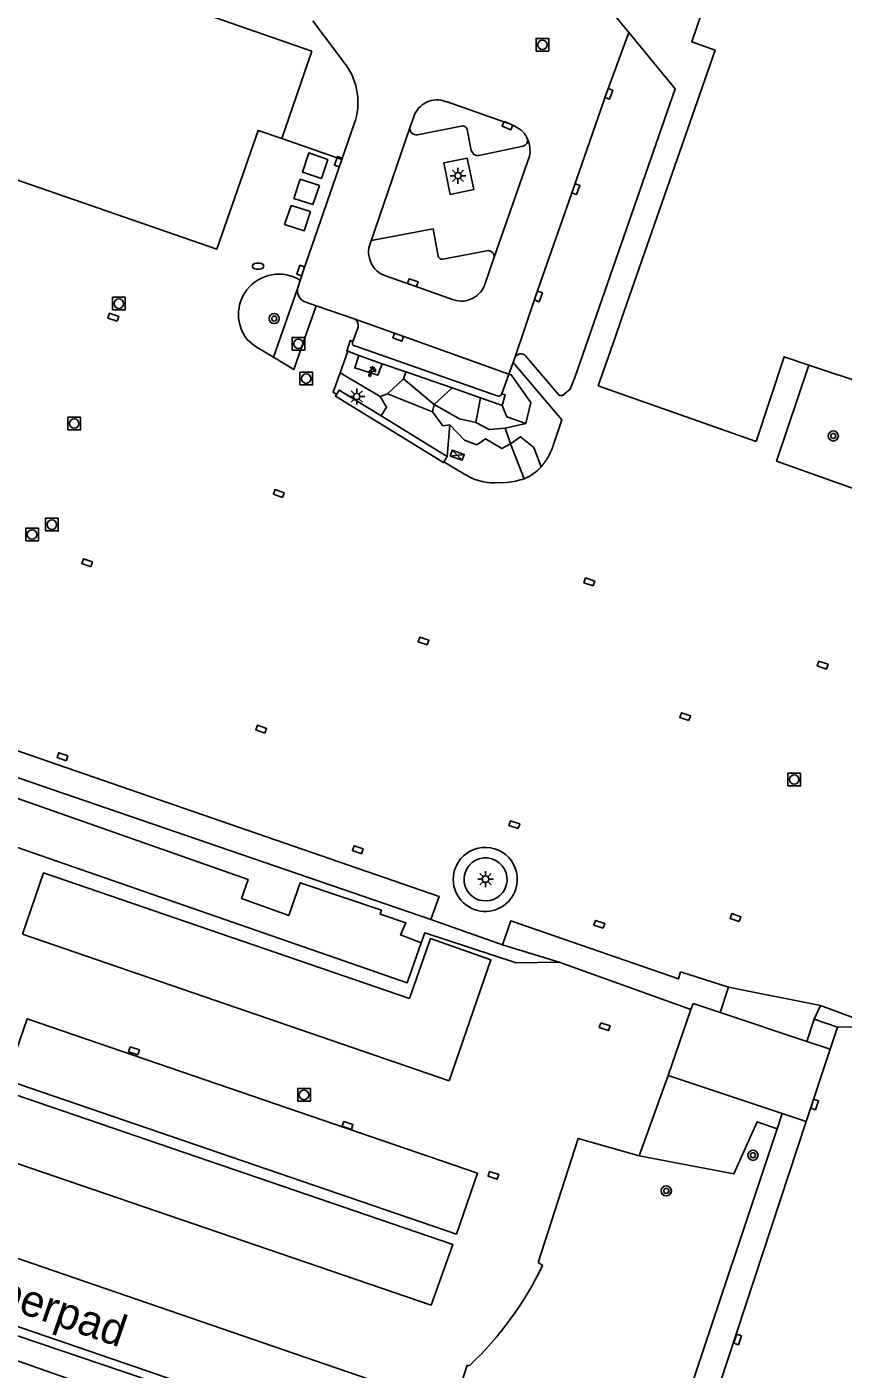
# Model space of a CAD drawing. Extents: x 132999 to 136000, y 398499 to 400501.
# Drawn here: x 134112.3 to 134176.7, y 399344 to 399450 of the extents above; entities that cross this region are included whole.
import ezdxf

# ---------------------------------------------------------------- set-up
doc = ezdxf.new("R2010")
doc.units = 0
for name, color, linetype in [('gg-afsc-muur', 7, 'Continuous'), ('gg-anno-openbare ruimte label', 7, 'Continuous'), ('gg-bbg-hoofdgebouw', 7, 'Continuous'), ('gg-knt-verharding', 7, 'Continuous'), ('gg-knt-verharding nz', 7, 'Continuous'), ('gg-kwrk-afval apart plaats', 7, 'Continuous'), ('gt-grn-groengrens', 7, 'Continuous'), ('gt-grn-vlakafsluiter', 7, 'Continuous'), ('gt-symb-boom', 7, 'Continuous'), ('gt-symb-brandkraan', 7, 'Continuous'), ('gt-symb-elektrakast', 7, 'Continuous'), ('gt-symb-kolk', 7, 'Continuous'), ('gt-symb-kolk center center', 7, 'Continuous'), ('gt-symb-lichtmast', 7, 'Continuous'), ('gt-symb-rioolschacht', 7, 'Continuous'), ('gt-symb-watertappunt', 7, 'Continuous')]:
    doc.layers.add(name, color=color, linetype=linetype)

# ---------------------------------------------------------------- blocks, each defined once
blk = doc.blocks.new('gt0-KOLK')
at = {"layer": 'gt-symb-kolk'}
blk.add_lwpolyline([(0, 0), (0.37, 0), (0.37, 0.4), (-0.38, 0.4), (-0.38, 0), (0, 0)], dxfattribs=at)
blk = doc.blocks.new('gt0-LMAST')
at = {"layer": 'gt-symb-lichtmast'}
for p, q in [((-0.18, 0.17), (-0.45, 0.44)), ((-0.01, 0.25), (-0.01, 0.62)), ((0.17, 0.17), (0.44, 0.44)), ((-0.26, 0), (-0.63, 0)), ((-0.18, -0.18), (-0.45, -0.45)), ((-0.01, -0.25), (-0.01, -0.63)), ((0.44, -0.45), (0.17, -0.18)), ((0.24, 0), (0.62, 0))]:
    blk.add_line(p, q, dxfattribs=at)
blk.add_circle((-0.01, 0), 0.25, dxfattribs=at)
blk = doc.blocks.new('gt0-RS')
at = {"layer": 'gt-symb-rioolschacht'}
blk.add_lwpolyline([(-0.5, -0.5), (0.5, -0.5), (0.5, 0.5), (-0.5, 0.5)], close=True, dxfattribs=at)
blk.add_circle((0, 0), 0.375, dxfattribs=at)
blk = doc.blocks.new('gt0-WTP')
at = {"layer": 'gt-symb-watertappunt'}
for p, q in [((-0.14, 0.23), (-0.14, 0.21)), ((-0.14, 0.23), (-0.14, 0.21)), ((-0.04, 0.23), (-0.12, 0.24)), ((-0.04, 0.23), (-0.12, 0.24)), ((-0.12, 0.2), (-0.04, 0.21)), ((-0.12, 0.2), (-0.04, 0.21)), ((-0.02, 0.24), (-0.03, 0.24)), ((-0.02, 0.24), (-0.03, 0.24)), ((-0.02, 0.27), (-0.02, 0.26)), ((-0.02, 0.27), (-0.02, 0.26)), ((-0.02, 0.18), (-0.02, 0.16)), ((-0.02, 0.18), (-0.02, 0.16)), ((0.02, 0.26), (0.02, 0.27)), ((0.02, 0.26), (0.02, 0.27)), ((0.02, 0.16), (0.02, 0.18)), ((0.02, 0.16), (0.02, 0.18)), ((0.04, 0.24), (0.03, 0.25)), ((0.04, 0.24), (0.03, 0.25)), ((0.13, 0.24), (0.05, 0.23)), ((0.13, 0.24), (0.05, 0.23)), ((0.05, 0.21), (0.13, 0.2)), ((0.05, 0.21), (0.13, 0.2)), ((0.15, 0.21), (0.14, 0.23)), ((0.15, 0.21), (0.14, 0.23)), ((0.18, 0.08), (0.18, -0.09)), ((0.18, 0.08), (0.18, -0.09)), ((0.24, 0.09), (0.19, 0.09)), ((0.24, 0.09), (0.19, 0.09)), ((0.25, -0.09), (0.25, 0.08)), ((0.25, -0.09), (0.25, 0.08)), ((-0.25, -0.12), (-0.13, -0.12)), ((-0.25, -0.12), (-0.13, -0.12)), ((0.19, -0.1), (0.24, -0.1)), ((0.19, -0.1), (0.24, -0.1))]:
    blk.add_line(p, q, dxfattribs=at)
for points in [[(0.08, -0.06), (0.17, -0.06), (0.17, 0.06), (0.09, 0.06), (0.07, 0.07), (0.05, 0.09), (0.05, 0.11), (-0.05, 0.11), (-0.05, 0.09), (-0.09, 0.06)], [(0.08, -0.06), (0.17, -0.06), (0.17, 0.06), (0.09, 0.06), (0.07, 0.07), (0.05, 0.09), (0.05, 0.11), (-0.05, 0.11), (-0.05, 0.09), (-0.09, 0.06)], [(-0.03, 0.15), (-0.06, 0.15), (-0.06, 0.12), (0.06, 0.12), (0.06, 0.15), (0.03, 0.15)], [(-0.03, 0.15), (-0.06, 0.15), (-0.06, 0.12), (0.06, 0.12), (0.06, 0.15), (0.03, 0.15)], [(-0.03, 0.2), (-0.03, 0.19), (-0.03, 0.19)], [(-0.03, 0.2), (-0.03, 0.19), (-0.03, 0.19)], [(0.03, 0.19), (0.03, 0.19), (0.03, 0.2)], [(0.03, 0.19), (0.03, 0.19), (0.03, 0.2)], [(-0.12, -0.35), (-0.19, -0.2), (-0.27, -0.35)], [(-0.12, -0.35), (-0.19, -0.2), (-0.27, -0.35)]]:
    blk.add_lwpolyline(points, dxfattribs=at)
blk.add_lwpolyline([(-0.27, -0.13), (-0.11, -0.13), (-0.11, -0.16), (-0.27, -0.16)], close=True, dxfattribs=at)
blk.add_lwpolyline([(-0.27, -0.13), (-0.11, -0.13), (-0.11, -0.16), (-0.27, -0.16)], close=True, dxfattribs=at)
for centre, radius, start, end in [((-0.07, -0.13), 0.186, 97.6391, 179.5238), ((-0.07, -0.13), 0.186, 97.6391, 179.5238), ((-0.13, 0.23), 0.015, 83.5026, 178.1535), ((-0.13, 0.23), 0.015, 83.5026, 178.1535), ((-0.13, 0.21), 0.015, 178.1535, 275.5795), ((-0.13, 0.21), 0.015, 178.1535, 275.5795), ((-0.04, 0.25), 0.015, 263.5026, 310.2535), ((-0.04, 0.25), 0.015, 263.5026, 310.2535), ((-0.04, 0.2), 0.01, 358.8072, 95.5795), ((-0.04, 0.2), 0.01, 358.8072, 95.5795), ((-0.03, 0.18), 0.01, 358.8072, 88.8072), ((-0.03, 0.18), 0.01, 358.8072, 88.8072), ((-0.03, 0.16), 0.01, 270, 358.8072), ((-0.03, 0.16), 0.01, 270, 358.8072), ((0, 0.26), 0.0242, 27.6778, 154.2233), ((0, 0.26), 0.0242, 27.6778, 154.2233), ((-0.03, 0.26), 0.015, 313.7443, 2.488), ((-0.03, 0.26), 0.015, 313.7443, 2.488), ((0.04, 0.26), 0.015, 177.512, 226.2557), ((0.04, 0.26), 0.015, 177.512, 226.2557), ((0.03, 0.18), 0.01, 91.1928, 181.1928), ((0.03, 0.18), 0.01, 91.1928, 181.1928), ((0.03, 0.16), 0.01, 181.1928, 270), ((0.03, 0.16), 0.01, 181.1928, 270), ((0.04, 0.2), 0.01, 84.4205, 181.1928), ((0.04, 0.2), 0.01, 84.4205, 181.1928), ((0.05, 0.25), 0.0156, 223.3793, 270.1302), ((0.05, 0.25), 0.0156, 223.3793, 270.1302), ((0.13, 0.23), 0.015, 1.8465, 96.4974), ((0.13, 0.23), 0.015, 1.8465, 96.4974), ((0.13, 0.21), 0.015, 264.4205, 1.8465), ((0.13, 0.21), 0.015, 264.4205, 1.8465), ((0.19, 0.08), 0.01, 90, 180), ((0.19, 0.08), 0.01, 90, 180), ((0.24, 0.08), 0.01, 0, 90), ((0.24, 0.08), 0.01, 0, 90), ((-0.2, -0.39), 0.0814, 151.1653, 24.0576), ((-0.2, -0.39), 0.0814, 151.1653, 24.0576), ((-0.07, -0.11), 0.0533, 95.9137, 190.2253), ((-0.07, -0.11), 0.0533, 95.9137, 190.2253), ((0, 0), 0.1, 217.5976, 321.3207), ((0, 0), 0.1, 217.5976, 321.3207), ((0.19, -0.09), 0.01, 180, 270), ((0.19, -0.09), 0.01, 180, 270), ((0.24, -0.09), 0.01, 270, 0), ((0.24, -0.09), 0.01, 270, 0)]:
    blk.add_arc(centre, radius, start, end, dxfattribs=at)
blk = doc.blocks.new('gt0-KOLKCC')
at = {"layer": 'gt-symb-kolk center center'}
blk.add_lwpolyline([(-0.38, 0.2), (0.38, 0.2), (0.38, -0.2), (-0.38, -0.2)], close=True, dxfattribs=at)
blk = doc.blocks.new('gt0-BR')
at = {"layer": 'gt-symb-brandkraan'}
for centre, radius, start, end in [((-0.24, 0), 0.206, 107.5669, 252.4331), ((0.6, -2.66), 3, 106.892, 107.5669), ((0, -0.69), 0.938, 73.108, 106.892), ((-0.6, -2.66), 3, 72.4331, 73.108), ((0.24, 0), 0.206, 287.567, 72.4331), ((0.6, 2.66), 3, 252.4331, 253.108), ((0, 0.69), 0.938, 253.108, 286.8921), ((-0.6, 2.66), 3, 286.8921, 287.567)]:
    blk.add_arc(centre, radius, start, end, dxfattribs=at)
blk = doc.blocks.new('gt0-BOOM')
at = {"layer": 'gt-symb-boom'}
for radius in [0.4, 0.2]:
    blk.add_circle((0, 0), radius, dxfattribs=at)
blk = doc.blocks.new('gt0-EKAST')
at = {"layer": 'gt-symb-elektrakast'}
for p, q in [((-0.5, -0.25), (0.5, 0.25)), ((-0.5, 0.25), (0.5, -0.25))]:
    blk.add_line(p, q, dxfattribs=at)
blk.add_lwpolyline([(0.5, 0.25), (-0.5, 0.25), (-0.5, -0.25), (0.5, -0.25)], close=True, dxfattribs=at)

msp = doc.modelspace()

# ---------------------------------------------------------------- linework, layer by layer
at = {"layer": 'gg-afsc-muur'}
for p, q in [((134140.24, 399419.31), (134145.46, 399416.1)), ((134145.46, 399416.1), (134145.2, 399415.68))]:
    msp.add_line(p, q, dxfattribs=at)
for points in [[(134145.2, 399415.68), (134145.17, 399415.63), (134136.64, 399420.87), (134136.72, 399421.01)], [(134140.24, 399419.31), (134136.93, 399421.35), (134136.72, 399421.01)]]:
    msp.add_lwpolyline(points, dxfattribs=at)
for centre, radius, start, end in [((134148.46, 399382.72), 2.53, 343.0772, 163.0904), ((134148.48, 399382.72), 1.7, 343.8657, 162.3411), ((134148.46, 399382.72), 2.53, 163.1094, 255.7084), ((134148.48, 399382.72), 1.7, 162.3409, 260.514), ((134148.46, 399382.72), 2.53, 255.7455, 343.0933), ((134148.48, 399382.72), 1.7, 260.5555, 343.8376)]:
    msp.add_arc(centre, radius, start, end, dxfattribs=at)
at = {"layer": 'gg-bbg-hoofdgebouw'}
for p, q in [((134134.78, 399448.11), (134132.4, 399441.21)), ((134169.84, 399417.3), (134157.38, 399421.7))]:
    msp.add_line(p, q, dxfattribs=at)
for points in [[(134120.47, 399453.47), (134120.86, 399453.34), (134120.75, 399453.01), (134134.78, 399448.11)], [(134157.38, 399421.7), (134158.68, 399425.44), (134159.22, 399426.98), (134166.6, 399448.2), (134164.76, 399448.85), (134165.59, 399451.24)], [(134132.4, 399441.21), (134130.52, 399441.85), (134127.26, 399432.48), (134105.3, 399440.08), (134105.41, 399440.4), (134077.79, 399449.98), (134077.68, 399449.66)], [(134174.01, 399423.33), (134172.05, 399423.99), (134169.84, 399417.3)], [(134178.8, 399422.13), (134178.67, 399421.76), (134174.01, 399423.33)]]:
    msp.add_lwpolyline(points, dxfattribs=at)
at = {"layer": 'gg-knt-verharding'}
for p, q in [((134159.79, 399449.6), (134156.71, 399453.34)), ((134137.43, 399447.07), (134134.86, 399450.52)), ((134138.12, 399442.38), (134137.14, 399439.56)), ((134142.81, 399442.93), (134142.54, 399442.15)), ((134143.1, 399441.51), (134146.68, 399442.21)), ((134147.02, 399441.96), (134147.35, 399440.28)), ((134147.95, 399439.88), (134151.44, 399440.61)), ((134139.38, 399432.93), (134139.4, 399432.98)), ((134148.58, 399432.35), (134145.11, 399431.7)), ((134148.46, 399429.78), (134149.13, 399431.78)), ((134131.73, 399423.95), (134133.68, 399429.5)), ((134133.86, 399430.02), (134133.68, 399429.5)), ((134134.3, 399428.3), (134135.12, 399428.01)), ((134135.12, 399428.01), (134134.2, 399425.4)), ((134135.12, 399428.01), (134138.11, 399426.99)), ((134138.42, 399426.33), (134138.01, 399425.2)), ((134137.61, 399424.43), (134137, 399422.72)), ((134138.48, 399424.08), (134137.61, 399424.43)), ((134138.16, 399424.84), (134149.41, 399420.89)), ((134138.48, 399424.08), (134140.31, 399423.44)), ((134150.66, 399423.54), (134150.79, 399423.91)), ((134151.63, 399424.05), (134154.24, 399421)), ((134140.31, 399423.44), (134142.19, 399422.79)), ((134150.33, 399422.62), (134150.66, 399423.54)), ((134142.19, 399422.79), (134145.85, 399421.52)), ((134149.76, 399421.06), (134150.33, 399422.62)), ((134145.85, 399421.52), (134148.07, 399420.75)), ((134148.07, 399420.75), (134149.8, 399420.15)), ((134146.91, 399414.66), (134145.2, 399415.68)), ((134150.18, 399414.06), (134149.2, 399414.03)), ((134096.07, 399396.08), (134144.16, 399379.55)), ((134144.16, 399379.55), (134149.83, 399377.55)), ((134149.83, 399377.55), (134154.28, 399376.18)), ((134154.28, 399376.18), (134164.69, 399372.44)), ((134167.66, 399374.2), (134167, 399372.2)), ((134167.66, 399374.2), (134174.93, 399372.75)), ((134167, 399372.2), (134173.83, 399369.92)), ((134174.93, 399372.75), (134174.41, 399371.67)), ((134174.93, 399372.75), (134179.47, 399371.07)), ((134174.41, 399371.67), (134173.83, 399369.92)), ((134176.26, 399371.06), (134174.41, 399371.67)), ((134176.26, 399371.06), (134175.68, 399369.31)), ((134173.83, 399369.92), (134175.68, 399369.31)), ((134160.61, 399360.89), (134162.9, 399367.23)), ((134162.9, 399367.23), (134171.9, 399364.22)), ((134171.9, 399364.22), (134171.51, 399363.03)), ((134171.51, 399363.03), (134163.15, 399338.04)), ((134144.24, 399335.63), (134077.45, 399358.2)), ((134145.25, 399332.89), (134076.99, 399356.79)), ((134152.99, 399352.24), (134152.64, 399352.48))]:
    msp.add_line(p, q, dxfattribs=at)
for points in [[(134195.68, 399460.84), (134196.32, 399460.63), (134179.66, 399412.83), (134171.45, 399415.73), (134174.01, 399423.33)], [(134159.79, 399449.6), (134163.44, 399445.14), (134155.52, 399422.34)], [(134151.19, 399441.97), (134150.53, 399442.33), (134145.36, 399444.13)], [(134137.14, 399439.56), (134134.09, 399430.74), (134133.86, 399430.02)], [(134147.04, 399439.67), (134145.18, 399439.31), (134145.68, 399436.81), (134147.55, 399437.2), (134147.04, 399439.67)], [(134144.75, 399431.92), (134144.35, 399434.08), (134139.74, 399433.22)], [(134140.58, 399430.37), (134142.68, 399429.65), (134145.96, 399428.47)], [(134131.73, 399423.95), (134130.45, 399424.72), (134130.05, 399425.02), (134129.67, 399425.34)], [(134134.2, 399425.4), (134133.35, 399422.97), (134131.73, 399423.95)], [(134138.01, 399425.2), (134137.8, 399425.27), (134137.53, 399424.44), (134137.61, 399424.43)], [(134140.31, 399423.44), (134139.97, 399422.53), (134138.15, 399423.11), (134138.48, 399424.08)], [(134150.66, 399423.54), (134154.51, 399419.01), (134153.81, 399416.97)], [(134137, 399422.72), (134136.45, 399421.18), (134136.72, 399421.01)], [(134154.66, 399421), (134155.16, 399421.43), (134155.52, 399422.34)], [(134149.8, 399420.15), (134150.04, 399420.98), (134149.76, 399421.06)], [(134088.82, 399400.71), (134144.81, 399381.37), (134144.16, 399379.55)], [(134097.31, 399391.96), (134097.98, 399393.86), (134129.74, 399382.71), (134129.22, 399381.21), (134132.94, 399379.87), (134133.85, 399382.45), (134140.26, 399380.29), (134140.15, 399379.98), (134142.19, 399379.29), (134141.77, 399378.34), (134143.39, 399377.7)], [(134109.61, 399385.89), (134142.28, 399374.55), (134143.39, 399377.7)], [(134167.66, 399374.2), (134163.87, 399375.41), (134163.71, 399374.86), (134150.47, 399379.44), (134149.83, 399377.55)], [(134143.39, 399377.7), (134143.68, 399378.5), (134150.89, 399376.13), (134154.28, 399376.18)], [(134164.69, 399372.44), (134164.87, 399372.91), (134167, 399372.2)], [(134160.61, 399360.89), (134168.09, 399359.48), (134169.91, 399363.57), (134171.51, 399363.03)], [(134163.92, 399333.27), (134165.59, 399338.64), (134173.8, 399363.6)], [(134152.64, 399352.48), (134155.78, 399362.27), (134160.61, 399360.89)], [(134144.24, 399335.63), (134147.03, 399344.36), (134147.2, 399344.31)]]:
    msp.add_lwpolyline(points, dxfattribs=at)
for centre, radius, start, end in [((134133.29, 399444.07), 5.12, 340.6835, 35.8739), ((134144.64, 399442.35), 1.92, 67.8946, 162.3431), ((134143, 399441.99), 0.488, 161.2319, 281.8894), ((134146.7, 399441.87), 0.335, 15.6046, 94.4775), ((134149.95, 399440.37), 2.02, 23.3899, 52.2403), ((134151.33, 399441.08), 0.482, 282.2408, 10.8982), ((134147.89, 399440.43), 0.558, 195.3653, 276.0669), ((134141.24, 399432.25), 1.99, 159.7943, 250.5088), ((134139.76, 399432.83), 0.394, 92.4153, 157.0782), ((134145.03, 399431.98), 0.286, 192.4782, 285.0707), ((134148.69, 399431.91), 0.462, 343.6381, 104.1391), ((134132.17, 399427.32), 3.19, 57.8353, 142.3247), ((134132.17, 399427.32), 3.19, 142.3432, 218.3863), ((134134.6, 399429.22), 0.97, 163.122, 251.5985), ((134146.56, 399430.36), 1.98, 252.5141, 343.1052), ((134137.83, 399426.46), 0.598, 347.8081, 62.35), ((134138.2, 399425.07), 0.232, 143.984, 260.5872), ((134151.26, 399423.71), 0.506, 41.7604, 156.1008), ((134149.51, 399421.12), 0.253, 244.838, 346.3279), ((134154.45, 399421.24), 0.321, 229.178, 310.2724), ((134148.84, 399418.64), 5.25, 330.5229, 341.4), ((134150.05, 399417.84), 3.79, 318.027, 332.0093), ((134149.17, 399418.36), 4.33, 238.6235, 270.46), ((134150.1, 399417.81), 3.74, 292.7163, 317.9515), ((134149.55, 399420.18), 6.15, 275.8995, 288.8992), ((134128.68, 399363.89), 26.95, 313.413, 334.3931)]:
    msp.add_arc(centre, radius, start, end, dxfattribs=at)
at = {"layer": 'gg-knt-verharding nz'}
for p, q in [((134142.54, 399442.15), (134139.4, 399432.98)), ((134132.4, 399441.21), (134137.14, 399439.56)), ((134151.96, 399439.82), (134149.13, 399431.78)), ((134162.9, 399367.23), (134164.69, 399372.44)), ((134173.8, 399363.6), (134175.68, 399369.31)), ((134171.9, 399364.22), (134173.8, 399363.6))]:
    msp.add_line(p, q, dxfattribs=at)
for points in [[(134150.79, 399423.91), (134152.46, 399428.82), (134155.42, 399437.29), (134158.02, 399444.81), (134159.79, 399449.6)], [(134150.33, 399422.62), (134141.65, 399425.72), (134138.11, 399426.99)], [(134111.94, 399378.4), (134113.6, 399383.23), (134142.47, 399373.32), (134144.13, 399378.05), (134148.9, 399376.37), (134145.61, 399366.82), (134111.94, 399378.4)], [(134110.8, 399367.33), (134112.3, 399371.71), (134147.84, 399359.53), (134146.18, 399354.71)], [(134146.18, 399354.71), (134110.64, 399366.89), (134110.8, 399367.33)], [(134108.65, 399361.26), (134110.33, 399366.07), (134145.89, 399353.89), (134144.18, 399349.1), (134108.65, 399361.26)], [(134142.59, 399336.75), (134144.25, 399341.55), (134080.33, 399363.51), (134078.64, 399358.7), (134142.59, 399336.75)]]:
    msp.add_lwpolyline(points, dxfattribs=at)
msp.add_arc((134149.43, 399440.21), 2.56, 351.2584, 21.9637, dxfattribs=at)
at = {"layer": 'gg-kwrk-afval apart plaats'}
for points in [[(134136.04, 399439.57), (134134.52, 399440.09), (134134.02, 399438.57), (134135.52, 399438.07), (134136.04, 399439.57)], [(134135.38, 399437.51), (134133.86, 399438), (134133.36, 399436.49), (134134.85, 399436), (134135.38, 399437.51)], [(134134.65, 399435.45), (134133.14, 399435.92), (134132.62, 399434.43), (134134.17, 399433.92), (134134.65, 399435.45)]]:
    msp.add_lwpolyline(points, dxfattribs=at)
at = {"layer": 'gt-grn-groengrens'}
for p, q in [((134140.15, 399420.86), (134137, 399422.72)), ((134140.75, 399421.07), (134142.01, 399422.25)), ((134142.01, 399422.25), (134142.19, 399422.79)), ((134142.01, 399422.25), (134144.42, 399420.22)), ((134140.75, 399421.07), (134140.15, 399420.86)), ((134140.75, 399421.07), (134144.29, 399419.64)), ((134144.42, 399420.22), (134145.85, 399421.52)), ((134147.7, 399418.79), (134148.07, 399420.75)), ((134144.29, 399419.64), (134144.42, 399420.22)), ((134145.65, 399418.61), (134145.46, 399416.1)), ((134150.03, 399418.36), (134151.67, 399418.72)), ((134150.03, 399418.36), (134150.46, 399417.1)), ((134150.46, 399417.1), (134151.54, 399414.36))]:
    msp.add_line(p, q, dxfattribs=at)
for points in [[(134151.67, 399418.72), (134152.06, 399420.37), (134150.51, 399422.55), (134150.33, 399422.62)], [(134140.15, 399420.86), (134140.67, 399420), (134140.24, 399419.31)], [(134144.42, 399420.22), (134146.42, 399419.09), (134147.7, 399418.79)], [(134151.67, 399418.72), (134150.15, 399419.23), (134149.8, 399420.15)], [(134145.65, 399418.61), (134145.12, 399418.53), (134144.29, 399419.64)], [(134145.65, 399418.61), (134146.83, 399417.4), (134147.8, 399417.02), (134148.47, 399417.51), (134149.76, 399416.74), (134150.46, 399417.1)], [(134150.03, 399418.36), (134148.76, 399418.24), (134147.7, 399418.79)], [(134150.46, 399417.1), (134151.24, 399417.67), (134152.3, 399416.83), (134152.87, 399415.3)]]:
    msp.add_lwpolyline(points, dxfattribs=at)
at = {"layer": 'gt-grn-vlakafsluiter'}
msp.add_line((134179.47, 399371.07), (134176.26, 399371.06), dxfattribs=at)

# ---------------------------------------------------------------- block references
at = {"layer": 'gt-symb-boom'}
for p in [(134131.8, 399427), (134175.93, 399417.73), (134169.59, 399360.93), (134162.74, 399358.12), (134162.75, 399358.12)]:
    msp.add_blockref('gt0-BOOM', p, dxfattribs=at)
at = {"layer": 'gt-symb-brandkraan'}
msp.add_blockref('gt0-BR', (134130.53, 399431.14), dxfattribs=at)
at = {"layer": 'gt-symb-elektrakast', "rotation": 160.7484183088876}
msp.add_blockref('gt0-EKAST', (134146.24, 399416.21), dxfattribs=at)
at = {"layer": 'gt-symb-kolk'}
for p, rotation in [((134158.02, 399444.81), -110.31612957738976), ((134150.28, 399442.42), 157.769989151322), ((134137.05, 399439.33), 70.75603718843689), ((134155.42, 399437.29), -110.31612957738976), ((134134.09, 399430.74), 72.47362155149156), ((134142.68, 399429.65), -19.139244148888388), ((134152.46, 399428.82), -110.31612957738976), ((134141.65, 399425.72), 160.20993085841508), ((134174.26, 399365), -108.20273542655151), ((134168.19, 399346.45), -108.48932632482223)]:
    msp.add_blockref('gt0-KOLK', p, dxfattribs=dict(at, rotation=rotation))
at = {"layer": 'gt-symb-kolk center center'}
for p, rotation in [((134119.1, 399427.11), 160.94493043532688), ((134132.16, 399413.19), 160.94493043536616), ((134117.03, 399407.72), 160.9449304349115), ((134156.67, 399406.21), 160.9449304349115), ((134143.58, 399401.54), 160.94493043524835), ((134175.09, 399399.64), 160.94493043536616), ((134164.24, 399395.57), 160.94493043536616), ((134130.77, 399394.58), 160.94493043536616), ((134115.08, 399392.4), 160.94493043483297), ((134150.75, 399387.04), 160.94493043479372), ((134138.4, 399385.06), 160.9449304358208), ((134157.46, 399379.17), 160.94493043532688), ((134168.21, 399379.7), 160.94493043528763), ((134157.88, 399371.09), -18.679931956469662), ((134120.73, 399369.18), -18.764128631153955), ((134137.59, 399363.29), -18.63654094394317), ((134149.1, 399359.35), -17.340063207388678)]:
    msp.add_blockref('gt0-KOLKCC', p, dxfattribs=dict(at, rotation=rotation))
at = {"layer": 'gt-symb-lichtmast'}
for p in [(134146.31, 399438.28), (134138.32, 399420.85), (134148.49, 399382.74)]:
    msp.add_blockref('gt0-LMAST', p, dxfattribs=at)
at = {"layer": 'gt-symb-rioolschacht'}
for p in [(134152.97, 399448.62), (134119.54, 399428.18), (134133.71, 399425.01), (134134.33, 399422.26), (134116.01, 399418.71), (134114.25, 399410.73), (134112.68, 399409.95), (134172.85, 399390.6), (134134.15, 399365.7)]:
    msp.add_blockref('gt0-RS', p, dxfattribs=at)
at = {"layer": 'gt-symb-watertappunt'}
msp.add_blockref('gt0-WTP', (134139.55, 399422.91), dxfattribs=at)

# ---------------------------------------------------------------- texts
at = {"layer": 'gg-anno-openbare ruimte label'}
msp.add_text('Von Weberpad', height=2.5, rotation=340.9, dxfattribs=at).set_placement((134098.52, 399353.05))

doc.saveas('drawing.dxf')
